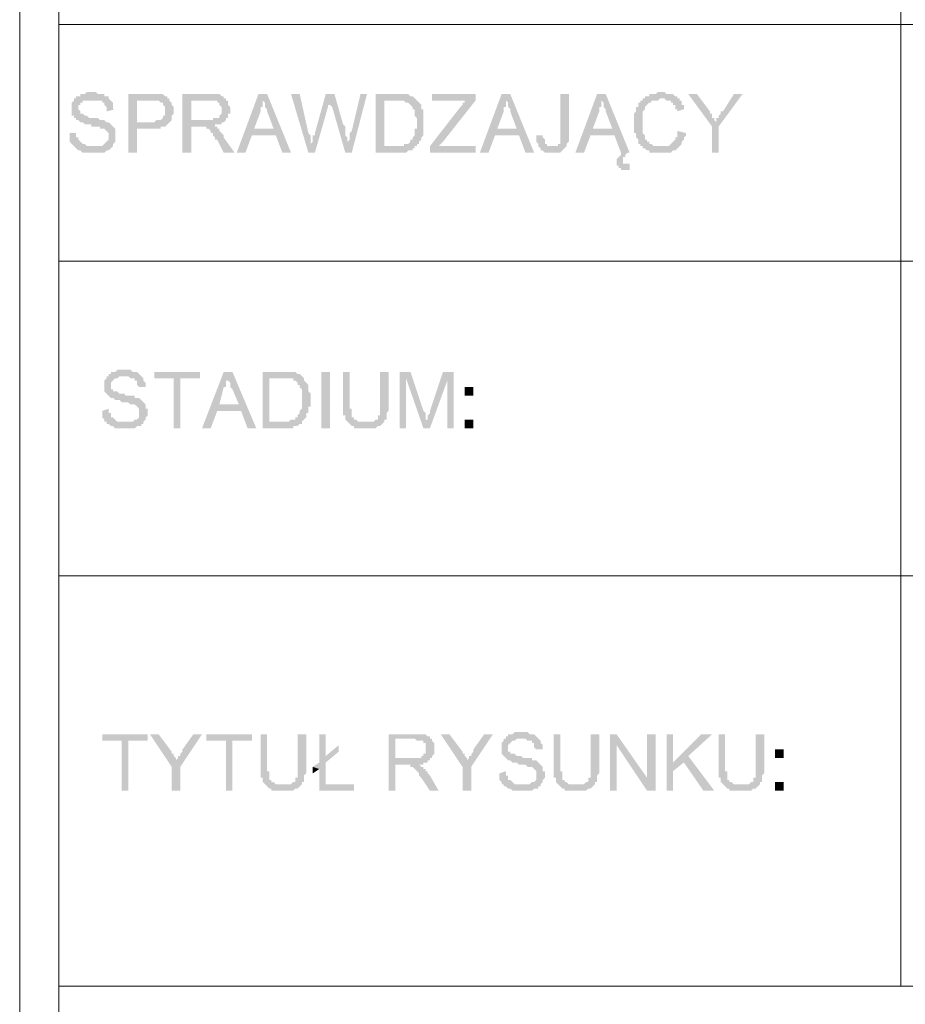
# Model space of a CAD drawing. Header units: millimetres. Extents: x -14047 to 49934, y -21523 to 14989.
# Tile 422 of 580: x 22403 to 22576, y 11702 to 11894. Entities that reach past the tile are written whole.
import ezdxf

# ---------------------------------------------------------------- set-up
doc = ezdxf.new("R2010")
doc.units = ezdxf.units.MM
doc.layers.add('C00-00-00', color=7, linetype='Continuous')

msp = doc.modelspace()

# ---------------------------------------------------------------- hatches: boundary and pattern name
at = {"layer": 'C00-00-00'}
h = msp.add_hatch(color=256, dxfattribs=at)
h.dxf.hatch_style = 2
h.paths.add_polyline_path([(22417.26, 11880.391), (22416.413, 11880.391), (22415.99, 11879.968), (22415.143, 11879.968), (22415.143, 11879.544), (22414.296, 11879.544), (22414.296, 11879.121), (22413.873, 11879.121), (22413.873, 11878.698), (22413.45, 11878.274), (22413.45, 11877.851), (22413.45, 11877.004), (22413.45, 11875.734), (22413.873, 11875.734), (22413.873, 11875.311), (22414.296, 11875.311), (22414.296, 11874.888), (22414.72, 11874.888), (22415.143, 11874.464), (22415.566, 11874.464), (22415.99, 11874.041), (22417.26, 11874.041), (22417.26, 11873.618), (22418.953, 11873.618), (22418.953, 11873.194), (22419.8, 11873.194), (22420.223, 11872.771), (22420.646, 11872.348), (22420.646, 11871.501), (22420.646, 11871.078), (22420.223, 11870.654), (22419.8, 11870.231), (22419.376, 11869.808), (22413.873, 11869.808), (22414.296, 11869.384), (22414.72, 11868.961), (22415.143, 11868.961), (22415.566, 11868.538), (22419.8, 11868.538), (22420.223, 11868.961), (22420.646, 11868.961), (22421.07, 11869.384), (22421.493, 11869.808), (22421.493, 11870.231), (22421.916, 11870.654), (22421.916, 11871.924), (22421.916, 11872.771), (22421.916, 11873.194), (22421.493, 11873.618), (22421.07, 11874.041), (22420.646, 11874.464), (22420.223, 11874.464), (22419.8, 11874.888), (22418.953, 11874.888), (22418.53, 11875.311), (22416.836, 11875.311), (22416.413, 11875.734), (22415.99, 11875.734), (22415.566, 11876.158), (22415.143, 11876.158), (22415.143, 11876.581), (22414.72, 11877.004), (22414.72, 11877.851), (22415.143, 11877.851), (22415.143, 11878.274), (22415.566, 11878.274), (22415.566, 11878.698), (22421.07, 11878.698), (22420.646, 11879.121), (22420.646, 11879.544), (22419.8, 11879.544), (22419.8, 11879.968), (22418.53, 11879.968), (22418.106, 11880.391), (22417.683, 11880.391)])
h = msp.add_hatch(color=256, dxfattribs=at)
h.dxf.hatch_style = 2
h.paths.add_polyline_path([(22428.69, 11879.968), (22424.456, 11879.968), (22424.456, 11868.538), (22426.15, 11868.538), (22426.15, 11873.194), (22430.806, 11873.194), (22430.806, 11873.618), (22431.653, 11873.618), (22432.076, 11874.041), (22432.5, 11874.464), (22426.15, 11874.464), (22426.15, 11878.698), (22432.5, 11878.698), (22432.5, 11879.121), (22432.076, 11879.121), (22432.076, 11879.544), (22431.653, 11879.544), (22431.23, 11879.968), (22429.113, 11879.968)])
h = msp.add_hatch(color=256, dxfattribs=at)
h.dxf.hatch_style = 2
h.paths.add_polyline_path([(22440.12, 11879.968), (22435.04, 11879.968), (22435.04, 11868.538), (22436.733, 11868.538), (22436.733, 11873.618), (22441.39, 11873.618), (22441.39, 11874.041), (22442.66, 11874.041), (22442.66, 11874.464), (22443.083, 11874.464), (22443.506, 11874.888), (22436.733, 11874.888), (22436.733, 11878.698), (22440.12, 11878.698), (22443.506, 11879.121), (22443.083, 11879.121), (22443.083, 11879.544), (22442.66, 11879.544), (22442.236, 11879.968), (22440.543, 11879.968)])
h = msp.add_hatch(color=256, dxfattribs=at)
h.dxf.hatch_style = 2
h.paths.add_polyline_path([(22443.506, 11879.121), (22440.12, 11878.698), (22441.813, 11878.698), (22441.813, 11878.274), (22442.236, 11878.274), (22442.236, 11877.851), (22442.66, 11877.428), (22442.66, 11876.581), (22442.66, 11876.158), (22442.236, 11875.734), (22442.236, 11875.311), (22440.966, 11875.311), (22440.966, 11874.888), (22436.733, 11874.888), (22443.506, 11874.888), (22443.506, 11875.311), (22443.93, 11875.311), (22443.93, 11876.158), (22444.353, 11876.158), (22444.353, 11877.004), (22444.353, 11877.428), (22443.93, 11877.851), (22443.93, 11878.274), (22443.93, 11878.698), (22443.506, 11878.698)])
h = msp.add_hatch(color=256, dxfattribs=at)
h.dxf.hatch_style = 2
h.paths.add_polyline_path([(22451.55, 11879.968), (22449.856, 11879.968), (22445.623, 11868.538), (22447.316, 11868.538), (22448.586, 11871.924), (22453.243, 11871.924), (22449.01, 11873.194), (22450.28, 11876.581), (22450.28, 11877.428), (22450.703, 11877.428), (22450.703, 11878.698)])
h = msp.add_hatch(color=256, dxfattribs=at)
h.dxf.hatch_style = 2
h.paths.add_polyline_path([(22451.55, 11879.968), (22450.703, 11878.698), (22451.126, 11878.274), (22451.126, 11877.428), (22451.55, 11877.004), (22451.55, 11876.581), (22452.82, 11873.194), (22449.01, 11873.194), (22453.243, 11871.924), (22454.513, 11868.538), (22456.206, 11868.538)])
h = msp.add_hatch(color=256, dxfattribs=at)
h.dxf.hatch_style = 2
h.paths.add_polyline_path([(22457.9, 11879.968), (22456.206, 11879.968), (22459.593, 11868.538), (22460.016, 11870.231), (22460.016, 11871.078), (22460.016, 11871.924), (22459.593, 11872.348)])
h = msp.add_hatch(color=256, dxfattribs=at)
h.dxf.hatch_style = 2
h.paths.add_polyline_path([(22464.673, 11879.968), (22462.98, 11879.968), (22460.863, 11872.348), (22460.863, 11871.924), (22460.44, 11871.924), (22460.44, 11870.654), (22460.016, 11870.231), (22459.593, 11868.538), (22460.863, 11868.538), (22463.403, 11877.428), (22463.403, 11877.851), (22463.826, 11877.851), (22463.826, 11878.698)])
h = msp.add_hatch(color=256, dxfattribs=at)
h.dxf.hatch_style = 2
h.paths.add_polyline_path([(22464.673, 11879.968), (22463.826, 11878.698), (22463.826, 11878.274), (22463.826, 11877.851), (22464.25, 11877.428), (22466.79, 11868.538), (22467.213, 11870.231), (22467.213, 11870.654), (22467.213, 11871.501), (22466.79, 11871.924), (22466.79, 11872.771), (22466.79, 11873.618), (22466.366, 11874.041)])
h = msp.add_hatch(color=256, dxfattribs=at)
h.dxf.hatch_style = 2
h.paths.add_polyline_path([(22471.023, 11879.968), (22469.753, 11879.968), (22468.06, 11872.771), (22467.636, 11872.348), (22467.636, 11871.501), (22467.636, 11871.078), (22467.213, 11870.654), (22467.213, 11870.231), (22466.79, 11868.538), (22468.06, 11868.538)])
h = msp.add_hatch(color=256, dxfattribs=at)
h.dxf.hatch_style = 2
h.paths.add_polyline_path([(22476.526, 11879.968), (22472.716, 11879.968), (22472.716, 11868.538), (22478.643, 11868.538), (22479.066, 11868.961), (22479.913, 11868.961), (22479.913, 11869.384), (22480.336, 11869.384), (22480.336, 11869.808), (22480.76, 11869.808), (22474.41, 11869.808), (22474.41, 11878.698), (22480.76, 11878.698), (22480.336, 11879.121), (22479.913, 11879.544), (22479.49, 11879.544), (22479.066, 11879.968), (22476.95, 11879.968)])
h = msp.add_hatch(color=256, dxfattribs=at)
h.dxf.hatch_style = 2
h.paths.add_polyline_path([(22492.19, 11879.968), (22483.723, 11879.968), (22483.723, 11878.698), (22490.496, 11878.698), (22490.073, 11878.698), (22490.073, 11878.274), (22489.65, 11878.274), (22489.65, 11877.851), (22489.226, 11877.428), (22483.3, 11869.808), (22483.3, 11868.538), (22492.19, 11868.538), (22492.19, 11869.808), (22484.993, 11869.808), (22485.84, 11870.654), (22492.19, 11878.698)])
h = msp.add_hatch(color=256, dxfattribs=at)
h.dxf.hatch_style = 2
h.paths.add_polyline_path([(22498.963, 11879.968), (22497.27, 11879.968), (22493.036, 11868.538), (22494.73, 11868.538), (22496, 11871.924), (22500.656, 11871.924), (22496.423, 11873.194), (22497.693, 11876.581), (22497.693, 11877.428), (22498.116, 11877.428), (22498.116, 11878.698)])
h = msp.add_hatch(color=256, dxfattribs=at)
h.dxf.hatch_style = 2
h.paths.add_polyline_path([(22498.963, 11879.968), (22498.116, 11878.698), (22498.54, 11878.274), (22498.54, 11877.428), (22498.963, 11877.004), (22498.963, 11876.581), (22500.233, 11873.194), (22496.423, 11873.194), (22500.656, 11871.924), (22501.926, 11868.538), (22503.62, 11868.538)])
h = msp.add_hatch(color=256, dxfattribs=at)
h.dxf.hatch_style = 2
h.paths.add_polyline_path([(22510.393, 11879.968), (22508.7, 11879.968), (22508.7, 11871.924), (22508.7, 11871.078), (22508.7, 11870.231), (22508.276, 11870.231), (22508.276, 11869.808), (22507.006, 11869.808), (22509.97, 11869.808), (22509.97, 11870.231), (22510.393, 11870.654), (22510.393, 11872.348)])
h = msp.add_hatch(color=256, dxfattribs=at)
h.dxf.hatch_style = 2
h.paths.add_polyline_path([(22517.59, 11879.968), (22515.896, 11879.968), (22511.663, 11868.538), (22513.356, 11868.538), (22514.626, 11871.924), (22519.283, 11871.924), (22515.05, 11873.194), (22516.32, 11876.581), (22516.32, 11877.428), (22516.743, 11877.428), (22516.743, 11878.698)])
h = msp.add_hatch(color=256, dxfattribs=at)
h.dxf.hatch_style = 2
h.paths.add_polyline_path([(22517.59, 11879.968), (22516.743, 11878.698), (22517.166, 11878.274), (22517.166, 11877.428), (22517.59, 11877.004), (22517.59, 11876.581), (22518.86, 11873.194), (22515.05, 11873.194), (22519.283, 11871.924), (22520.553, 11868.538), (22520.976, 11868.538), (22520.553, 11868.538), (22520.553, 11868.114), (22520.13, 11867.691), (22519.706, 11867.268), (22519.706, 11866.421), (22519.706, 11865.998), (22521.823, 11866.421), (22520.976, 11866.421), (22520.976, 11866.844), (22520.976, 11867.691), (22521.4, 11867.691), (22521.4, 11868.114), (22521.823, 11868.538), (22522.246, 11868.538)])
h = msp.add_hatch(color=256, dxfattribs=at)
h.dxf.hatch_style = 2
h.paths.add_polyline_path([(22528.596, 11880.391), (22527.75, 11880.391), (22527.326, 11879.968), (22526.056, 11879.968), (22526.056, 11879.544), (22525.21, 11879.544), (22525.21, 11879.121), (22524.786, 11879.121), (22524.786, 11878.698), (22524.363, 11878.698), (22524.363, 11878.274), (22523.94, 11878.274), (22523.94, 11877.428), (22523.516, 11877.428), (22523.516, 11876.581), (22523.093, 11876.158), (22523.093, 11874.888), (22523.093, 11873.618), (22523.093, 11872.348), (22523.516, 11872.348), (22523.516, 11871.501), (22523.94, 11871.078), (22523.94, 11870.231), (22524.363, 11870.231), (22524.363, 11869.808), (22524.786, 11869.808), (22524.786, 11869.384), (22528.173, 11869.808), (22526.903, 11869.808), (22526.48, 11870.231), (22526.056, 11870.231), (22526.056, 11870.654), (22525.633, 11870.654), (22525.633, 11871.078), (22525.21, 11871.078), (22525.21, 11871.924), (22524.786, 11872.348), (22524.786, 11873.194), (22524.786, 11874.888), (22524.786, 11876.158), (22524.786, 11876.581), (22525.21, 11877.004), (22525.21, 11877.428), (22525.633, 11877.851), (22526.056, 11878.274), (22526.48, 11878.274), (22526.48, 11878.698), (22527.75, 11878.698), (22528.173, 11879.121), (22531.983, 11879.121), (22531.56, 11879.121), (22531.56, 11879.544), (22531.136, 11879.544), (22530.713, 11879.968), (22529.443, 11879.968), (22529.02, 11880.391)])
h = msp.add_hatch(color=256, dxfattribs=at)
h.dxf.hatch_style = 2
h.paths.add_polyline_path([(22531.983, 11879.121), (22528.596, 11879.121), (22529.02, 11879.121), (22529.443, 11878.698), (22530.29, 11878.698), (22530.29, 11878.274), (22530.713, 11878.274), (22530.713, 11877.851), (22531.136, 11877.851), (22531.136, 11877.004), (22531.56, 11877.004), (22531.56, 11876.581), (22532.83, 11877.004), (22532.83, 11877.851), (22532.406, 11877.851), (22532.406, 11878.698), (22531.983, 11878.698)])
h = msp.add_hatch(color=256, dxfattribs=at)
h.dxf.hatch_style = 2
h.paths.add_polyline_path([(22535.37, 11879.968), (22533.676, 11879.968), (22538.333, 11873.618), (22539.18, 11874.464), (22538.756, 11874.888), (22538.756, 11875.311), (22538.333, 11875.311), (22538.333, 11876.158), (22537.91, 11876.158), (22537.91, 11876.581)])
h = msp.add_hatch(color=256, dxfattribs=at)
h.dxf.hatch_style = 2
h.paths.add_polyline_path([(22544.26, 11879.968), (22542.566, 11879.968), (22540.45, 11876.581), (22540.026, 11876.581), (22540.026, 11876.158), (22539.603, 11875.734), (22539.603, 11875.311), (22539.18, 11875.311), (22539.18, 11874.464), (22538.333, 11873.618), (22538.333, 11868.538), (22539.603, 11868.538), (22539.603, 11873.618)])
h = msp.add_hatch(color=256, dxfattribs=at)
h.dxf.hatch_style = 2
h.paths.add_polyline_path([(22421.07, 11878.698), (22417.26, 11878.698), (22419.376, 11878.698), (22419.376, 11878.274), (22419.8, 11878.274), (22419.8, 11877.851), (22420.223, 11877.428), (22420.223, 11876.581), (22421.916, 11877.004), (22421.493, 11877.004), (22421.493, 11878.274)])
h = msp.add_hatch(color=256, dxfattribs=at)
h.dxf.hatch_style = 2
h.paths.add_polyline_path([(22432.5, 11878.698), (22428.69, 11878.698), (22430.383, 11878.698), (22430.806, 11878.274), (22431.23, 11878.274), (22431.23, 11877.851), (22431.653, 11877.428), (22431.653, 11876.581), (22431.653, 11875.734), (22431.23, 11875.734), (22431.23, 11875.311), (22430.806, 11874.888), (22429.96, 11874.888), (22429.536, 11874.464), (22426.15, 11874.464), (22432.5, 11874.464), (22432.923, 11874.888), (22432.923, 11875.311), (22432.923, 11875.734), (22433.346, 11876.158), (22433.346, 11876.581), (22433.346, 11877.428), (22432.923, 11877.851), (22432.923, 11878.274)])
h = msp.add_hatch(color=256, dxfattribs=at)
h.dxf.hatch_style = 2
h.paths.add_polyline_path([(22480.76, 11878.698), (22476.526, 11878.698), (22478.22, 11878.698), (22478.643, 11878.274), (22479.066, 11878.274), (22479.49, 11877.851), (22479.913, 11877.428), (22479.913, 11877.004), (22480.336, 11877.004), (22480.336, 11876.581), (22480.336, 11875.734), (22480.76, 11875.311), (22480.76, 11873.194), (22480.336, 11873.194), (22480.336, 11872.348), (22480.336, 11871.924), (22479.913, 11871.501), (22479.913, 11871.078), (22479.49, 11871.078), (22479.49, 11870.654), (22479.066, 11870.231), (22478.22, 11870.231), (22478.22, 11869.808), (22474.41, 11869.808), (22480.76, 11869.808), (22480.76, 11870.231), (22481.183, 11870.231), (22481.183, 11870.654), (22481.606, 11871.078), (22481.606, 11871.501), (22482.03, 11871.924), (22482.03, 11873.194), (22482.03, 11874.464), (22482.03, 11875.734), (22482.03, 11877.004), (22481.606, 11877.004), (22481.606, 11877.428), (22481.606, 11877.851), (22481.183, 11878.274)])
h = msp.add_hatch(color=256, dxfattribs=at)
h.dxf.hatch_style = 2
h.paths.add_polyline_path([(22440.966, 11873.618), (22438.426, 11873.618), (22439.696, 11873.618), (22439.696, 11873.194), (22440.12, 11873.194), (22440.543, 11872.771), (22440.543, 11872.348), (22440.966, 11872.348), (22440.966, 11871.924), (22441.39, 11871.501), (22441.39, 11871.078), (22441.813, 11871.078), (22443.083, 11868.538), (22445.2, 11868.538), (22443.083, 11871.501), (22443.083, 11871.924), (22442.66, 11872.348), (22442.236, 11872.771), (22442.236, 11873.194), (22441.813, 11873.194), (22441.813, 11873.618), (22441.39, 11873.618)])
h = msp.add_hatch(color=256, dxfattribs=at)
h.dxf.hatch_style = 2
h.paths.add_polyline_path([(22414.296, 11872.348), (22413.026, 11872.348), (22413.026, 11871.501), (22413.026, 11870.654), (22413.45, 11870.231), (22413.873, 11869.808), (22417.683, 11869.808), (22416.413, 11869.808), (22415.99, 11870.231), (22415.566, 11870.231), (22415.143, 11870.654), (22414.72, 11871.078), (22414.72, 11871.501), (22414.296, 11871.501), (22414.296, 11871.924)])
h = msp.add_hatch(color=256, dxfattribs=at)
h.dxf.hatch_style = 2
h.paths.add_polyline_path([(22505.313, 11871.924), (22504.043, 11871.924), (22504.043, 11870.654), (22504.466, 11870.231), (22504.466, 11869.808), (22504.89, 11869.384), (22504.89, 11868.961), (22505.313, 11868.961), (22505.736, 11868.538), (22508.7, 11868.538), (22509.123, 11868.961), (22509.546, 11869.384), (22509.97, 11869.808), (22506.16, 11869.808), (22506.16, 11870.231), (22505.736, 11870.231), (22505.736, 11871.078), (22505.313, 11871.501)])
h = msp.add_hatch(color=256, dxfattribs=at)
h.dxf.hatch_style = 2
h.paths.add_polyline_path([(22531.56, 11872.771), (22531.56, 11871.501), (22531.136, 11871.501), (22531.136, 11871.078), (22530.713, 11870.654), (22530.29, 11870.231), (22529.866, 11869.808), (22528.173, 11869.808), (22524.786, 11869.384), (22525.21, 11869.384), (22525.633, 11868.961), (22526.056, 11868.961), (22526.056, 11868.538), (22530.29, 11868.538), (22530.713, 11868.961), (22531.136, 11868.961), (22531.56, 11869.384), (22531.983, 11869.808), (22532.406, 11870.231), (22532.406, 11870.654), (22532.83, 11871.078), (22532.83, 11871.501), (22533.253, 11871.924), (22533.253, 11872.348)])
h = msp.add_hatch(color=256, dxfattribs=at)
h.dxf.hatch_style = 2
h.paths.add_polyline_path([(22522.246, 11866.421), (22521.823, 11866.421), (22519.706, 11865.998), (22520.13, 11865.998), (22520.13, 11865.574), (22520.553, 11865.574), (22520.553, 11865.151), (22522.246, 11865.151), (22522.246, 11865.574)])
h = msp.add_hatch(color=256, dxfattribs=at)
h.dxf.hatch_style = 2
h.paths.add_polyline_path([(22423.61, 11826.204), (22422.34, 11826.204), (22421.916, 11825.781), (22421.07, 11825.781), (22421.07, 11825.358), (22420.646, 11825.358), (22420.646, 11824.934), (22420.223, 11824.934), (22420.223, 11824.511), (22419.8, 11824.088), (22419.8, 11823.241), (22419.8, 11822.394), (22419.8, 11821.971), (22420.223, 11821.548), (22420.646, 11821.124), (22421.07, 11820.701), (22421.493, 11820.701), (22421.916, 11820.278), (22422.763, 11820.278), (22423.186, 11819.854), (22424.456, 11819.854), (22424.88, 11819.431), (22425.726, 11819.431), (22426.15, 11819.008), (22426.573, 11818.584), (22426.573, 11817.738), (22426.573, 11817.314), (22426.573, 11816.891), (22426.15, 11816.468), (22425.726, 11816.468), (22425.303, 11816.044), (22420.223, 11816.044), (22420.223, 11815.621), (22420.646, 11815.621), (22421.07, 11815.198), (22421.493, 11815.198), (22421.916, 11814.774), (22425.726, 11814.774), (22426.15, 11815.198), (22426.996, 11815.198), (22426.996, 11815.621), (22427.42, 11815.621), (22427.42, 11816.044), (22427.843, 11816.468), (22427.843, 11816.891), (22428.266, 11817.314), (22428.266, 11817.738), (22428.266, 11818.584), (22427.843, 11818.584), (22427.843, 11819.431), (22427.42, 11819.854), (22426.996, 11820.278), (22426.573, 11820.701), (22425.726, 11820.701), (22425.726, 11821.124), (22424.033, 11821.124), (22423.61, 11821.548), (22422.763, 11821.548), (22422.34, 11821.971), (22421.493, 11821.971), (22421.493, 11822.394), (22421.07, 11822.394), (22421.07, 11823.241), (22421.07, 11823.664), (22421.493, 11824.088), (22421.916, 11824.511), (22422.34, 11824.511), (22422.763, 11824.934), (22426.996, 11824.934), (22426.573, 11825.358), (22426.15, 11825.781), (22425.303, 11825.781), (22424.88, 11826.204), (22424.033, 11826.204)])
h = msp.add_hatch(color=256, dxfattribs=at)
h.dxf.hatch_style = 2
h.paths.add_polyline_path([(22438.426, 11825.781), (22429.536, 11825.781), (22429.536, 11824.511), (22433.346, 11824.511), (22433.346, 11814.774), (22434.616, 11814.774), (22434.616, 11824.511), (22438.426, 11824.511)])
h = msp.add_hatch(color=256, dxfattribs=at)
h.dxf.hatch_style = 2
h.paths.add_polyline_path([(22444.776, 11825.781), (22443.083, 11825.781), (22438.85, 11814.774), (22440.543, 11814.774), (22441.813, 11818.161), (22446.47, 11818.161), (22442.236, 11819.431), (22443.083, 11822.818), (22443.506, 11822.818), (22443.506, 11824.088), (22443.93, 11824.088), (22443.93, 11824.934)])
h = msp.add_hatch(color=256, dxfattribs=at)
h.dxf.hatch_style = 2
h.paths.add_polyline_path([(22444.776, 11825.781), (22443.93, 11824.934), (22443.93, 11824.511), (22443.93, 11824.088), (22444.353, 11823.664), (22444.353, 11822.818), (22444.776, 11822.394), (22446.046, 11819.431), (22442.236, 11819.431), (22446.47, 11818.161), (22447.74, 11814.774), (22449.433, 11814.774)])
h = msp.add_hatch(color=256, dxfattribs=at)
h.dxf.hatch_style = 2
h.paths.add_polyline_path([(22454.513, 11825.781), (22450.703, 11825.781), (22450.703, 11814.774), (22456.63, 11814.774), (22456.63, 11815.198), (22457.476, 11815.198), (22457.9, 11815.621), (22458.323, 11815.621), (22458.323, 11816.044), (22451.973, 11816.044), (22451.973, 11824.511), (22454.513, 11824.511), (22458.323, 11824.934), (22457.9, 11825.358), (22457.476, 11825.358), (22457.053, 11825.781), (22454.936, 11825.781)])
h = msp.add_hatch(color=256, dxfattribs=at)
h.dxf.hatch_style = 2
h.paths.add_polyline_path([(22462.133, 11825.781), (22462.133, 11814.774), (22463.826, 11814.774), (22463.826, 11825.781)])
h = msp.add_hatch(color=256, dxfattribs=at)
h.dxf.hatch_style = 2
h.paths.add_polyline_path([(22467.636, 11825.781), (22466.366, 11825.781), (22466.366, 11819.431), (22466.366, 11818.161), (22466.366, 11817.314), (22466.79, 11817.314), (22466.79, 11816.891), (22466.79, 11816.468), (22467.213, 11816.044), (22470.6, 11816.044), (22469.33, 11816.044), (22468.906, 11816.468), (22468.483, 11816.468), (22468.483, 11816.891), (22468.06, 11816.891), (22468.06, 11817.738), (22468.06, 11818.584), (22467.636, 11818.584), (22467.636, 11819.431)])
h = msp.add_hatch(color=256, dxfattribs=at)
h.dxf.hatch_style = 2
h.paths.add_polyline_path([(22475.256, 11825.781), (22473.563, 11825.781), (22473.563, 11818.584), (22473.563, 11817.314), (22473.14, 11817.314), (22473.14, 11816.891), (22473.14, 11816.468), (22472.716, 11816.468), (22472.293, 11816.044), (22467.213, 11816.044), (22467.636, 11815.621), (22468.06, 11815.198), (22468.483, 11815.198), (22468.483, 11814.774), (22472.716, 11814.774), (22473.14, 11815.198), (22473.563, 11815.198), (22473.986, 11815.621), (22474.41, 11816.044), (22474.41, 11816.468), (22474.833, 11816.468), (22474.833, 11816.891), (22474.833, 11817.314), (22474.833, 11817.738), (22475.256, 11818.161), (22475.256, 11818.584), (22475.256, 11819.431)])
h = msp.add_hatch(color=256, dxfattribs=at)
h.dxf.hatch_style = 2
h.paths.add_polyline_path([(22479.49, 11825.781), (22477.373, 11825.781), (22477.373, 11814.774), (22478.643, 11814.774), (22478.643, 11824.511)])
h = msp.add_hatch(color=256, dxfattribs=at)
h.dxf.hatch_style = 2
h.paths.add_polyline_path([(22479.49, 11825.781), (22478.643, 11824.511), (22482.03, 11814.774), (22482.876, 11816.468), (22482.453, 11816.468), (22482.453, 11816.891), (22482.453, 11817.738), (22482.03, 11818.161)])
h = msp.add_hatch(color=256, dxfattribs=at)
h.dxf.hatch_style = 2
h.paths.add_polyline_path([(22487.956, 11825.781), (22485.84, 11825.781), (22483.3, 11818.161), (22483.3, 11817.738), (22482.876, 11817.314), (22482.876, 11816.468), (22482.03, 11814.774), (22483.3, 11814.774), (22486.686, 11824.088)])
h = msp.add_hatch(color=256, dxfattribs=at)
h.dxf.hatch_style = 2
h.paths.add_polyline_path([(22487.956, 11825.781), (22486.686, 11824.088), (22486.686, 11814.774), (22487.956, 11814.774)])
h = msp.add_hatch(color=256, dxfattribs=at)
h.dxf.hatch_style = 2
h.paths.add_polyline_path([(22426.996, 11824.934), (22423.61, 11824.934), (22424.456, 11824.934), (22424.88, 11824.511), (22425.726, 11824.511), (22425.726, 11824.088), (22426.15, 11824.088), (22426.15, 11823.241), (22426.573, 11822.818), (22427.843, 11822.818), (22427.843, 11823.664), (22427.42, 11824.088), (22427.42, 11824.511)])
h = msp.add_hatch(color=256, dxfattribs=at)
h.dxf.hatch_style = 2
h.paths.add_polyline_path([(22458.323, 11824.934), (22454.513, 11824.511), (22456.63, 11824.511), (22456.63, 11824.088), (22457.053, 11824.088), (22457.476, 11823.664), (22457.476, 11823.241), (22457.9, 11823.241), (22457.9, 11822.818), (22458.323, 11822.394), (22458.323, 11821.971), (22458.323, 11820.278), (22458.323, 11819.008), (22458.323, 11818.584), (22457.9, 11818.161), (22457.9, 11817.738), (22457.476, 11817.314), (22457.476, 11816.891), (22457.053, 11816.891), (22457.053, 11816.468), (22456.206, 11816.468), (22455.783, 11816.044), (22451.973, 11816.044), (22458.323, 11816.044), (22458.746, 11816.468), (22459.17, 11816.891), (22459.17, 11817.738), (22459.593, 11817.738), (22459.593, 11818.161), (22459.593, 11819.008), (22460.016, 11819.008), (22460.016, 11820.278), (22460.016, 11821.124), (22460.016, 11821.548), (22459.593, 11821.971), (22459.593, 11822.394), (22459.593, 11823.241), (22459.17, 11823.664), (22458.746, 11824.088), (22458.746, 11824.511)])
h = msp.add_hatch(color=256, dxfattribs=at)
h.dxf.hatch_style = 2
h.paths.add_polyline_path([(22490.073, 11822.818), (22490.073, 11821.124), (22491.766, 11821.124), (22491.766, 11822.818)])
h = msp.add_hatch(color=256, dxfattribs=at)
h.dxf.hatch_style = 2
h.paths.add_polyline_path([(22420.646, 11818.584), (22419.376, 11818.161), (22419.376, 11817.314), (22419.376, 11816.891), (22419.8, 11816.468), (22419.8, 11816.044), (22424.033, 11816.044), (22422.34, 11816.044), (22421.916, 11816.468), (22421.493, 11816.891), (22421.07, 11816.891), (22421.07, 11817.314), (22421.07, 11817.738), (22420.646, 11817.738), (22420.646, 11818.161)])
h = msp.add_hatch(color=256, dxfattribs=at)
h.dxf.hatch_style = 2
h.paths.add_polyline_path([(22490.073, 11816.468), (22490.073, 11814.774), (22491.766, 11814.774), (22491.766, 11816.468)])
h = msp.add_hatch(color=256, dxfattribs=at)
h.dxf.hatch_style = 2
h.paths.add_polyline_path([(22428.266, 11755.084), (22419.376, 11755.084), (22419.376, 11753.814), (22423.186, 11753.814), (22423.186, 11744.078), (22424.456, 11744.078), (22424.456, 11753.814), (22428.266, 11753.814)])
h = msp.add_hatch(color=256, dxfattribs=at)
h.dxf.hatch_style = 2
h.paths.add_polyline_path([(22430.383, 11755.084), (22428.69, 11755.084), (22432.923, 11748.734), (22433.77, 11750.004), (22433.77, 11750.428), (22433.346, 11750.851), (22433.346, 11751.274), (22432.923, 11751.274), (22432.923, 11751.698)])
h = msp.add_hatch(color=256, dxfattribs=at)
h.dxf.hatch_style = 2
h.paths.add_polyline_path([(22438.85, 11755.084), (22437.156, 11755.084), (22435.04, 11752.121), (22435.04, 11751.698), (22434.616, 11751.274), (22434.616, 11750.851), (22434.193, 11750.851), (22434.193, 11750.428), (22433.77, 11750.004), (22432.923, 11748.734), (22432.923, 11744.078), (22434.616, 11744.078), (22434.616, 11748.734)])
h = msp.add_hatch(color=256, dxfattribs=at)
h.dxf.hatch_style = 2
h.paths.add_polyline_path([(22448.586, 11755.084), (22439.696, 11755.084), (22439.696, 11753.814), (22443.506, 11753.814), (22443.506, 11744.078), (22444.776, 11744.078), (22444.776, 11753.814), (22448.586, 11753.814)])
h = msp.add_hatch(color=256, dxfattribs=at)
h.dxf.hatch_style = 2
h.paths.add_polyline_path([(22451.55, 11755.084), (22450.28, 11755.084), (22450.28, 11748.734), (22450.28, 11747.464), (22450.28, 11746.618), (22450.703, 11746.618), (22450.703, 11746.194), (22450.703, 11745.771), (22451.126, 11745.348), (22454.513, 11745.348), (22453.243, 11745.348), (22452.82, 11745.771), (22452.396, 11745.771), (22452.396, 11746.194), (22451.973, 11746.194), (22451.973, 11747.041), (22451.973, 11747.888), (22451.55, 11747.888), (22451.55, 11748.734)])
h = msp.add_hatch(color=256, dxfattribs=at)
h.dxf.hatch_style = 2
h.paths.add_polyline_path([(22459.17, 11755.084), (22457.476, 11755.084), (22457.476, 11747.888), (22457.476, 11746.618), (22457.053, 11746.618), (22457.053, 11746.194), (22457.053, 11745.771), (22456.63, 11745.771), (22456.206, 11745.348), (22451.126, 11745.348), (22451.55, 11744.924), (22451.973, 11744.501), (22452.396, 11744.501), (22452.396, 11744.078), (22456.63, 11744.078), (22457.053, 11744.501), (22457.476, 11744.501), (22457.9, 11744.924), (22458.323, 11745.348), (22458.323, 11745.771), (22458.746, 11745.771), (22458.746, 11746.194), (22458.746, 11746.618), (22458.746, 11747.041), (22459.17, 11747.464), (22459.17, 11747.888), (22459.17, 11748.734)])
h = msp.add_hatch(color=256, dxfattribs=at)
h.dxf.hatch_style = 2
h.paths.add_polyline_path([(22462.98, 11755.084), (22461.71, 11755.084), (22461.71, 11749.581), (22462.98, 11750.851)])
h = msp.add_hatch(color=256, dxfattribs=at)
h.dxf.hatch_style = 2
h.paths.add_polyline_path([(22480.336, 11755.084), (22475.256, 11755.084), (22475.256, 11744.078), (22476.526, 11744.078), (22476.526, 11749.158), (22482.03, 11749.158), (22482.03, 11749.581), (22482.876, 11749.581), (22482.876, 11750.004), (22483.3, 11750.004), (22483.3, 11750.428), (22476.526, 11750.428), (22476.526, 11754.238), (22483.3, 11754.238), (22483.3, 11754.661), (22482.876, 11754.661), (22482.453, 11755.084), (22480.76, 11755.084)])
h = msp.add_hatch(color=256, dxfattribs=at)
h.dxf.hatch_style = 2
h.paths.add_polyline_path([(22483.3, 11754.238), (22480.336, 11754.238), (22480.76, 11753.814), (22482.03, 11753.814), (22482.03, 11753.391), (22482.453, 11753.391), (22482.453, 11752.968), (22482.453, 11752.121), (22482.453, 11751.698), (22482.453, 11751.274), (22482.03, 11751.274), (22482.03, 11750.851), (22481.606, 11750.851), (22481.606, 11750.428), (22476.526, 11750.428), (22483.723, 11750.428), (22483.723, 11750.851), (22484.146, 11751.274), (22484.146, 11751.698), (22484.146, 11752.968), (22484.146, 11753.391), (22483.723, 11753.814), (22483.723, 11754.238)])
h = msp.add_hatch(color=256, dxfattribs=at)
h.dxf.hatch_style = 2
h.paths.add_polyline_path([(22487.11, 11755.084), (22485.416, 11755.084), (22489.65, 11748.734), (22490.496, 11750.004), (22490.496, 11750.428), (22490.073, 11750.851), (22490.073, 11751.274), (22489.65, 11751.274), (22489.65, 11751.698)])
h = msp.add_hatch(color=256, dxfattribs=at)
h.dxf.hatch_style = 2
h.paths.add_polyline_path([(22495.576, 11755.084), (22493.883, 11755.084), (22491.766, 11752.121), (22491.766, 11751.698), (22491.343, 11751.274), (22491.343, 11750.851), (22490.92, 11750.851), (22490.92, 11750.428), (22490.496, 11750.004), (22489.65, 11748.734), (22489.65, 11744.078), (22491.343, 11744.078), (22491.343, 11748.734)])
h = msp.add_hatch(color=256, dxfattribs=at)
h.dxf.hatch_style = 2
h.paths.add_polyline_path([(22501.08, 11755.508), (22499.81, 11755.508), (22499.386, 11755.084), (22498.54, 11755.084), (22498.54, 11754.661), (22498.116, 11754.661), (22498.116, 11754.238), (22497.693, 11754.238), (22497.693, 11753.814), (22497.27, 11753.391), (22497.27, 11752.544), (22497.27, 11751.698), (22497.27, 11751.274), (22497.693, 11750.851), (22498.116, 11750.428), (22498.54, 11750.004), (22498.963, 11750.004), (22499.386, 11749.581), (22500.233, 11749.581), (22500.656, 11749.158), (22501.926, 11749.158), (22502.35, 11748.734), (22503.196, 11748.734), (22503.62, 11748.311), (22504.043, 11747.888), (22504.043, 11747.041), (22504.043, 11746.618), (22504.043, 11746.194), (22503.62, 11745.771), (22503.196, 11745.771), (22502.773, 11745.348), (22497.693, 11745.348), (22497.693, 11744.924), (22498.116, 11744.924), (22498.54, 11744.501), (22498.963, 11744.501), (22499.386, 11744.078), (22503.196, 11744.078), (22503.62, 11744.501), (22504.466, 11744.501), (22504.466, 11744.924), (22504.89, 11744.924), (22504.89, 11745.348), (22505.313, 11745.771), (22505.313, 11746.194), (22505.736, 11746.618), (22505.736, 11747.041), (22505.736, 11747.888), (22505.313, 11747.888), (22505.313, 11748.734), (22504.89, 11749.158), (22504.466, 11749.581), (22504.043, 11750.004), (22503.196, 11750.004), (22503.196, 11750.428), (22501.503, 11750.428), (22501.08, 11750.851), (22500.233, 11750.851), (22499.81, 11751.274), (22498.963, 11751.274), (22498.963, 11751.698), (22498.54, 11751.698), (22498.54, 11752.544), (22498.54, 11752.968), (22498.963, 11753.391), (22499.386, 11753.814), (22499.81, 11753.814), (22500.233, 11754.238), (22504.466, 11754.238), (22504.043, 11754.661), (22503.62, 11755.084), (22502.773, 11755.084), (22502.35, 11755.508), (22501.503, 11755.508)])
h = msp.add_hatch(color=256, dxfattribs=at)
h.dxf.hatch_style = 2
h.paths.add_polyline_path([(22504.466, 11754.238), (22501.08, 11754.238), (22501.926, 11754.238), (22502.35, 11753.814), (22503.196, 11753.814), (22503.196, 11753.391), (22503.62, 11753.391), (22503.62, 11752.544), (22504.043, 11752.121), (22505.313, 11752.121), (22505.313, 11752.968), (22504.89, 11753.391), (22504.89, 11753.814)])
h = msp.add_hatch(color=256, dxfattribs=at)
h.dxf.hatch_style = 2
h.paths.add_polyline_path([(22508.7, 11755.084), (22507.43, 11755.084), (22507.43, 11748.734), (22507.43, 11747.464), (22507.43, 11746.618), (22507.853, 11746.618), (22507.853, 11746.194), (22507.853, 11745.771), (22508.276, 11745.348), (22511.663, 11745.348), (22510.393, 11745.348), (22509.97, 11745.771), (22509.546, 11745.771), (22509.546, 11746.194), (22509.123, 11746.194), (22509.123, 11747.041), (22509.123, 11747.888), (22508.7, 11747.888), (22508.7, 11748.734)])
h = msp.add_hatch(color=256, dxfattribs=at)
h.dxf.hatch_style = 2
h.paths.add_polyline_path([(22516.32, 11755.084), (22514.626, 11755.084), (22514.626, 11747.888), (22514.626, 11746.618), (22514.203, 11746.618), (22514.203, 11746.194), (22514.203, 11745.771), (22513.78, 11745.771), (22513.356, 11745.348), (22508.276, 11745.348), (22508.7, 11744.924), (22509.123, 11744.501), (22509.546, 11744.501), (22509.546, 11744.078), (22513.78, 11744.078), (22514.203, 11744.501), (22514.626, 11744.501), (22515.05, 11744.924), (22515.473, 11745.348), (22515.473, 11745.771), (22515.896, 11745.771), (22515.896, 11746.194), (22515.896, 11746.618), (22515.896, 11747.041), (22516.32, 11747.464), (22516.32, 11747.888), (22516.32, 11748.734)])
h = msp.add_hatch(color=256, dxfattribs=at)
h.dxf.hatch_style = 2
h.paths.add_polyline_path([(22519.706, 11755.084), (22518.436, 11755.084), (22518.436, 11744.078), (22519.706, 11744.078), (22519.706, 11752.968)])
h = msp.add_hatch(color=256, dxfattribs=at)
h.dxf.hatch_style = 2
h.paths.add_polyline_path([(22519.706, 11755.084), (22519.706, 11752.968), (22525.633, 11744.078), (22525.633, 11746.618)])
h = msp.add_hatch(color=256, dxfattribs=at)
h.dxf.hatch_style = 2
h.paths.add_polyline_path([(22527.326, 11755.084), (22525.633, 11755.084), (22525.633, 11744.078), (22527.326, 11744.078)])
h = msp.add_hatch(color=256, dxfattribs=at)
h.dxf.hatch_style = 2
h.paths.add_polyline_path([(22530.713, 11755.084), (22529.443, 11755.084), (22529.443, 11744.078), (22530.713, 11744.078), (22530.713, 11749.581)])
h = msp.add_hatch(color=256, dxfattribs=at)
h.dxf.hatch_style = 2
h.paths.add_polyline_path([(22538.333, 11755.084), (22536.216, 11755.084), (22530.713, 11749.581), (22530.713, 11747.888), (22532.83, 11749.581), (22533.676, 11750.851)])
h = msp.add_hatch(color=256, dxfattribs=at)
h.dxf.hatch_style = 2
h.paths.add_polyline_path([(22540.873, 11755.084), (22539.603, 11755.084), (22539.603, 11748.734), (22539.603, 11747.464), (22539.603, 11746.618), (22540.026, 11746.618), (22540.026, 11746.194), (22540.026, 11745.771), (22540.45, 11745.348), (22543.836, 11745.348), (22542.566, 11745.348), (22542.143, 11745.771), (22541.72, 11745.771), (22541.72, 11746.194), (22541.296, 11746.194), (22541.296, 11747.041), (22541.296, 11747.888), (22540.873, 11747.888), (22540.873, 11748.734)])
h = msp.add_hatch(color=256, dxfattribs=at)
h.dxf.hatch_style = 2
h.paths.add_polyline_path([(22548.493, 11755.084), (22546.8, 11755.084), (22546.8, 11747.888), (22546.8, 11746.618), (22546.376, 11746.618), (22546.376, 11746.194), (22546.376, 11745.771), (22545.953, 11745.771), (22545.53, 11745.348), (22540.45, 11745.348), (22540.873, 11744.924), (22541.296, 11744.501), (22541.72, 11744.501), (22541.72, 11744.078), (22545.953, 11744.078), (22546.376, 11744.501), (22546.8, 11744.501), (22547.223, 11744.924), (22547.646, 11745.348), (22547.646, 11745.771), (22548.07, 11745.771), (22548.07, 11746.194), (22548.07, 11746.618), (22548.07, 11747.041), (22548.493, 11747.464), (22548.493, 11747.888), (22548.493, 11748.734)])
h = msp.add_hatch(color=256, dxfattribs=at)
h.dxf.hatch_style = 2
h.paths.add_polyline_path([(22465.52, 11752.968), (22462.98, 11750.851), (22461.71, 11749.581), (22460.44, 11748.734), (22461.71, 11748.311), (22461.71, 11744.078), (22468.483, 11744.078), (22468.483, 11745.348), (22462.98, 11745.348), (22462.98, 11749.581), (22465.52, 11751.698)])
h = msp.add_hatch(color=256, dxfattribs=at)
h.dxf.hatch_style = 2
h.paths.add_polyline_path([(22550.61, 11752.121), (22550.61, 11750.428), (22552.303, 11750.428), (22552.303, 11752.121)])
h = msp.add_hatch(color=256, dxfattribs=at)
h.dxf.hatch_style = 2
h.paths.add_polyline_path([(22533.676, 11750.851), (22532.83, 11749.581), (22536.64, 11744.078), (22538.756, 11744.078)])
h = msp.add_hatch(color=256, dxfattribs=at)
h.dxf.hatch_style = 2
h.paths.add_polyline_path([(22460.44, 11748.734), (22460.44, 11747.464), (22461.71, 11748.311)])
h = msp.add_hatch(color=256, dxfattribs=at)
h.dxf.hatch_style = 2
h.paths.add_polyline_path([(22481.183, 11749.158), (22478.22, 11749.158), (22479.49, 11749.158), (22479.49, 11748.734), (22479.913, 11748.734), (22480.336, 11748.311), (22480.76, 11747.888), (22481.183, 11747.464), (22481.183, 11747.041), (22481.606, 11746.618), (22483.3, 11744.078), (22484.993, 11744.078), (22483.3, 11747.041), (22482.876, 11747.464), (22482.876, 11747.888), (22482.453, 11747.888), (22482.453, 11748.311), (22482.03, 11748.311), (22482.03, 11748.734), (22481.606, 11748.734)])
h = msp.add_hatch(color=256, dxfattribs=at)
h.dxf.hatch_style = 2
h.paths.add_polyline_path([(22498.116, 11747.888), (22496.846, 11747.464), (22496.846, 11746.618), (22496.846, 11746.194), (22497.27, 11745.771), (22497.27, 11745.348), (22501.503, 11745.348), (22499.81, 11745.348), (22499.386, 11745.771), (22498.963, 11746.194), (22498.54, 11746.194), (22498.54, 11746.618), (22498.54, 11747.041), (22498.116, 11747.041), (22498.116, 11747.464)])
h = msp.add_hatch(color=256, dxfattribs=at)
h.dxf.hatch_style = 2
h.paths.add_polyline_path([(22550.61, 11745.771), (22550.61, 11744.078), (22552.303, 11744.078), (22552.303, 11745.771)])

# ---------------------------------------------------------------- linework, layer by layer
at = {"layer": 'C00-00-00', "lineweight": 0}
for points in [[(22403.29, 11552.308), (23296.1, 11552.308), (23296.1, 12325.738), (22403.29, 12325.738), (22403.29, 11552.308), (22403.29, 12264.778)], [(22410.91, 12257.158), (22410.91, 11628.931)], [(22575.163, 11985.378), (22575.163, 11705.978)], [(22410.91, 11893.514), (23288.48, 11893.514)], [(22410.91, 11893.514), (23288.48, 11893.514)], [(22575.163, 11893.514), (22575.163, 11705.978)], [(22410.91, 11847.371), (23288.48, 11847.371)], [(22410.91, 11847.371), (23288.48, 11847.371)], [(22410.91, 11705.978), (23288.48, 11705.978)]]:
    msp.add_lwpolyline(points, dxfattribs=at)
for points in [[(22410.91, 11893.514), (23288.48, 11893.514)], [(22410.91, 11785.988), (23288.48, 11785.988)]]:
    msp.add_lwpolyline(points, close=True, dxfattribs=at)

doc.saveas('drawing.dxf')
